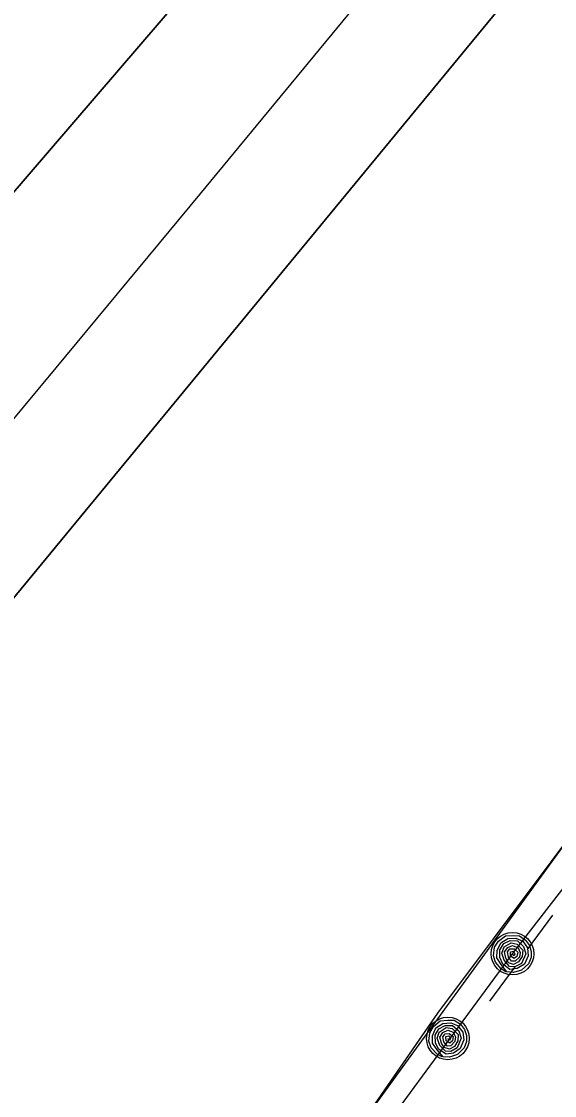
# Model space of a CAD drawing. Extents: x 3905714 to 3926767, y 183354 to 205755.
# Drawn here: x 3920512 to 3920712.1, y 197030 to 197433.3 of the extents above; entities that cross this region are included whole.
import ezdxf

# ---------------------------------------------------------------- set-up
doc = ezdxf.new("R2010")
doc.units = 0
for name, color, linetype in [('V-RIVR-EDGE', 7, 'Continuous'), ('V-RRAP-FSHR', 7, 'Continuous'), ('V-TOPO-DPTH', 7, 'Continuous'), ('V-TOPO-MINR', 7, 'Continuous'), ('V-TOPO-SHOR', 7, 'Continuous'), ('V-WETL-SWMP', 7, 'Continuous')]:
    doc.layers.add(name, color=color, linetype=linetype)

msp = doc.modelspace()

# ---------------------------------------------------------------- linework, layer by layer
at = {"layer": 'V-RIVR-EDGE'}
msp.add_lwpolyline([(3921996.37, 198807.84), (3921873.11, 198661.97), (3921765.26, 198531.81), (3921689.02, 198401.65), (3921635.1, 198342.15), (3921596.05, 198267.77), (3921538.41, 198187.82), (3921512.38, 198139.47), (3921504.94, 198109.72), (3921462.17, 198065.09), (3921441.72, 198029.76), (3921413.83, 197977.7), (3921358.04, 197938.65), (3921205.57, 197715.52), (3921066.11, 197527.72), (3921054.96, 197492.39), (3920882.03, 197293.43), (3920865.29, 197263.67), (3920763.02, 197189.3), (3920560.34, 196910.38), (3920445.06, 196702.12), (3920407.87, 196622.17), (3920313.04, 196467.83)], dxfattribs=at)
at = {"layer": 'V-RRAP-FSHR'}
for points in [[(3920648.98, 197018.81), (3920672.97, 197051.45), (3920696.34, 197083.26), (3920720.85, 197114.87), (3920745.37, 197146.48), (3920769.89, 197178.85), (3920795.39, 197208.76), (3920825.38, 197235.23), (3920855.38, 197261.69), (3920885.37, 197288.15), (3920915.37, 197314.62), (3920940.83, 197345.18)], [(3920693.81, 197076.39), (3920692.1, 197077.57), (3920689.91, 197080.01), (3920689.16, 197082.48), (3920689.59, 197085.66), (3920691.12, 197087.96), (3920693.74, 197090), (3920696.64, 197090.12), (3920698.91, 197089.99), (3920701.24, 197088.36), (3920702.73, 197086.32), (3920703.33, 197084.04), (3920703.28, 197081.82), (3920702.29, 197079.4), (3920699.71, 197077.08), (3920696.65, 197076.19), (3920694.26, 197076.45), (3920692.06, 197079.2), (3920690.43, 197081.68), (3920690.56, 197084.47), (3920691.96, 197087.38), (3920694.62, 197088.99), (3920697.63, 197089.05), (3920700.18, 197087.9), (3920701.97, 197085.39), (3920702.26, 197082.43), (3920700.78, 197079.32), (3920698.13, 197077.67), (3920695.36, 197077.34), (3920692.65, 197079.33), (3920691.53, 197081.86), (3920691.59, 197084.71), (3920693.07, 197087.04), (3920695.45, 197088.2), (3920698.2, 197088.02), (3920700.51, 197085.9), (3920701.27, 197083.15), (3920699.68, 197079.62), (3920697.15, 197078.32), (3920695.25, 197078.49), (3920693.2, 197080.76), (3920692.33, 197083.51), (3920693.21, 197085.79), (3920695.8, 197087.36), (3920698.12, 197086.86), (3920700.2, 197084.58), (3920700, 197082.18), (3920698.63, 197080.17), (3920696.71, 197079.18), (3920694.77, 197079.87), (3920693.83, 197081.63), (3920693.36, 197083.89), (3920694.54, 197085.6), (3920696.37, 197086.29), (3920698.4, 197085.46), (3920699.2, 197083.73), (3920698.92, 197081.98), (3920697.32, 197080.45), (3920695.99, 197080.4), (3920694.79, 197082), (3920694.49, 197083.9), (3920695.34, 197085.05), (3920696.91, 197085.06), (3920698.33, 197083.85), (3920698.01, 197082.24), (3920696.95, 197081.44), (3920695.58, 197082.35), (3920695.52, 197083.99), (3920696.69, 197084.16), (3920697.25, 197083.17), (3920696.91, 197082.4), (3920696.3, 197083.24)], [(3920669.87, 197044.48), (3920668.11, 197045.58), (3920665.82, 197047.92), (3920664.96, 197050.36), (3920665.25, 197053.56), (3920666.68, 197055.92), (3920669.21, 197058.07), (3920672.1, 197058.32), (3920674.38, 197058.28), (3920676.77, 197056.76), (3920678.35, 197054.79), (3920679.05, 197052.53), (3920679.09, 197050.32), (3920678.21, 197047.86), (3920675.73, 197045.42), (3920672.72, 197044.4), (3920670.32, 197044.56), (3920668, 197047.2), (3920666.26, 197049.61), (3920666.27, 197052.41), (3920667.55, 197055.38), (3920670.13, 197057.1), (3920673.14, 197057.3), (3920675.73, 197056.25), (3920677.63, 197053.82), (3920678.05, 197050.87), (3920676.71, 197047.7), (3920674.13, 197045.94), (3920671.38, 197045.49), (3920668.58, 197047.37), (3920667.36, 197049.84), (3920667.29, 197052.69), (3920668.67, 197055.08), (3920670.99, 197056.34), (3920673.75, 197056.29), (3920676.15, 197054.26), (3920677.03, 197051.56), (3920675.59, 197047.96), (3920673.13, 197046.55), (3920671.22, 197046.64), (3920669.07, 197048.81), (3920668.08, 197051.52), (3920668.86, 197053.84), (3920671.38, 197055.53), (3920673.72, 197055.13), (3920675.9, 197052.94), (3920675.8, 197050.53), (3920674.52, 197048.46), (3920672.65, 197047.39), (3920670.68, 197048), (3920669.67, 197049.71), (3920669.1, 197051.95), (3920670.2, 197053.71), (3920672, 197054.48), (3920674.06, 197053.74), (3920674.94, 197052.04), (3920674.73, 197050.29), (3920673.2, 197048.68), (3920671.88, 197048.58), (3920670.6, 197050.13), (3920670.22, 197052.01), (3920671.02, 197053.2), (3920672.58, 197053.28), (3920674.06, 197052.12), (3920673.81, 197050.51), (3920672.78, 197049.66), (3920671.38, 197050.51), (3920671.25, 197052.15), (3920672.41, 197052.36), (3920673.01, 197051.4), (3920672.71, 197050.61), (3920672.06, 197051.42)]]:
    msp.add_lwpolyline(points, dxfattribs=at)
for centre in [(3920696.34, 197083.26), (3920672.1, 197051.45)]:
    msp.add_circle(centre, 8, dxfattribs=at)
at = {"layer": 'V-TOPO-DPTH'}
for points in [[(3921330.69, 198240.94), (3920818.89, 197595.28), (3920796.21, 197566.83), (3920773.43, 197538.47), (3920750.48, 197510.24), (3920727.43, 197482.1), (3920324.31, 196992.68), (3920292.22, 196953.75), (3920260.12, 196914.83), (3920227.99, 196875.92), (3920195.85, 196837.03), (3920143.38, 196773.6), (3920137.48, 196766.42), (3920131.62, 196759.21), (3920125.79, 196751.97), (3920120, 196744.7), (3920022.11, 196620.98)], [(3919990.62, 196756.71), (3920044.9, 196824.2), (3920045.45, 196824.88), (3920047.07, 196826.93), (3920049.27, 196829.64), (3920133.48, 196929.79), (3920176.22, 196980.47), (3920219.08, 197031.05), (3920262.08, 197081.5), (3920305.2, 197131.86), (3920648.3, 197531.35), (3920674.95, 197562.52), (3920701.49, 197593.77), (3920727.89, 197625.14), (3920754.18, 197656.6), (3920810.46, 197724.25), (3920864.53, 197789.82), (3920918.23, 197855.7)], [(3920918.23, 197855.7), (3920864.53, 197789.82), (3920810.46, 197724.25), (3920754.18, 197656.6), (3920727.89, 197625.14), (3920701.49, 197593.77), (3920674.95, 197562.52), (3920648.3, 197531.35), (3920305.2, 197131.86), (3920262.08, 197081.5), (3920219.08, 197031.05), (3920176.22, 196980.47), (3920133.48, 196929.79), (3920049.27, 196829.64), (3920047.07, 196826.93), (3920045.45, 196824.88), (3920044.9, 196824.2), (3919990.62, 196756.71)]]:
    msp.add_lwpolyline(points, dxfattribs=at)
at = {"layer": 'V-TOPO-MINR'}
for points in [[(3920022.11, 196620.98), (3920120, 196744.7), (3920125.79, 196751.97), (3920131.62, 196759.21), (3920137.48, 196766.42), (3920143.38, 196773.6), (3920195.85, 196837.03), (3920227.99, 196875.92), (3920260.12, 196914.83), (3920292.22, 196953.75), (3920324.31, 196992.68), (3920727.43, 197482.1), (3920750.48, 197510.24), (3920773.43, 197538.47), (3920796.21, 197566.83), (3920818.89, 197595.28), (3921330.69, 198240.94)], [(3919931.49, 196588.09), (3920053.73, 196737.41), (3920074.34, 196762.52), (3920095, 196787.58), (3920115.73, 196812.59), (3920136.52, 196837.55), (3920416.82, 197173.27), (3920470.94, 197238.21), (3920524.98, 197303.21), (3920578.91, 197368.31), (3920632.75, 197433.48), (3920720.8, 197540.25), (3920730.53, 197552.1), (3920740.22, 197563.99), (3920749.86, 197575.92), (3920759.45, 197587.88), (3920882.37, 197741.83), (3920953.25, 197830.91), (3921023.93, 197920.14)], [(3919990.62, 196756.71), (3920044.9, 196824.2), (3920045.45, 196824.88), (3920047.07, 196826.93), (3920049.27, 196829.64), (3920133.48, 196929.79), (3920176.22, 196980.47), (3920219.08, 197031.05), (3920262.08, 197081.5), (3920305.2, 197131.86), (3920648.3, 197531.35), (3920674.95, 197562.52), (3920701.49, 197593.77), (3920727.89, 197625.14), (3920754.18, 197656.6), (3920810.46, 197724.25), (3920864.53, 197789.82), (3920918.23, 197855.7)]]:
    msp.add_lwpolyline(points, dxfattribs=at)
at = {"layer": 'V-TOPO-SHOR'}
msp.add_lwpolyline([(3920283.48, 196434.74), (3920369.31, 196563.32), (3920442.98, 196694.93), (3920510.16, 196823.59), (3920590.67, 196948.7), (3920668.28, 197060.86), (3920753.41, 197174.56), (3920757.7, 197178.69), (3920762.38, 197183.59), (3920771.74, 197192.37), (3920782.27, 197203.21), (3920808.52, 197226.43), (3920845.03, 197255.84), (3920866.99, 197275.07), (3920876.09, 197283.97), (3920883.37, 197291.72), (3920890, 197298.82), (3920894.95, 197304.5), (3920902.5, 197313.28), (3920909.79, 197323.23), (3920918.25, 197334.6), (3920930.22, 197350.75)], dxfattribs=at)
at = {"layer": 'V-WETL-SWMP'}
for p, q in [((3920668.28, 197060.86), (3920753.41, 197174.56)), ((3920711.34, 197097.71), (3920701.89, 197084.8)), ((3920697.16, 197078.35), (3920687.7, 197065.44)), ((3920590.67, 196948.7), (3920668.28, 197060.86))]:
    msp.add_line(p, q, dxfattribs=at)

doc.saveas('drawing.dxf')
